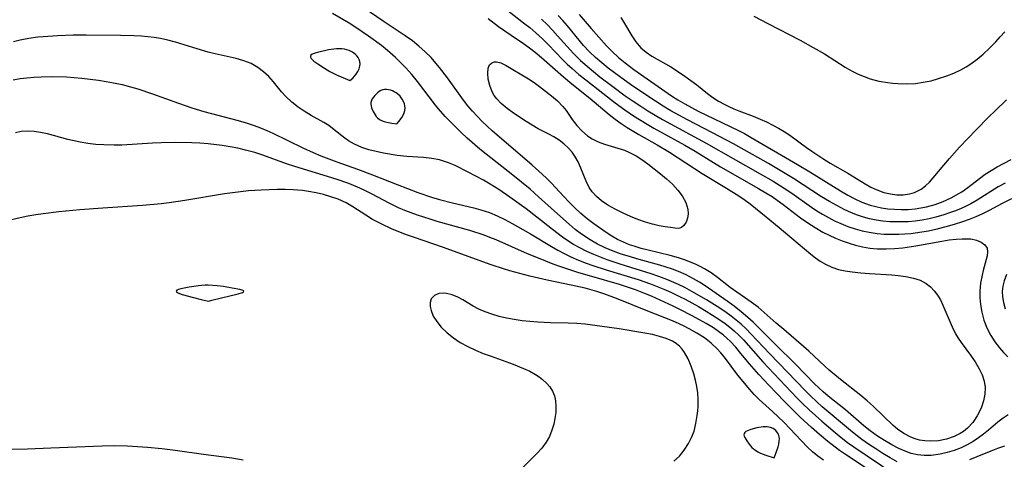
# Model space of a CAD drawing. Header units: inches. Extents: x 1073367 to 1082519, y 1569854 to 1574957.
# Tile 456 of 565: x 1078928 to 1079137, y 1573428 to 1573521. Entities that reach past the tile are written whole.
import ezdxf

# ---------------------------------------------------------------- set-up
doc = ezdxf.new("R2010")
doc.units = ezdxf.units.IN
doc.header["$MEASUREMENT"] = 0
doc.layers.add('CGG_CurvaNivelLidar_v1', color=7, linetype='Continuous', lineweight=30, true_color=0x008008)

msp = doc.modelspace()

# ---------------------------------------------------------------- linework, layer by layer
at = {"layer": 'CGG_CurvaNivelLidar_v1'}
for points in [[(1079027.8375, 1573521.2915, 69.5), (1079030.05, 1573519.6351, 69.5), (1079032.7106, 1573517.7748, 69.5), (1079035.3696, 1573515.9895, 69.5), (1079036.6278, 1573515.1023, 69.5), (1079037.8541, 1573514.1722, 69.5), (1079039.195, 1573513.0524, 69.5), (1079043.8048, 1573508.8983, 69.5), (1079045.6045, 1573507.4321, 69.5), (1079049.4442, 1573504.4168, 69.5), (1079053.4993, 1573500.9674, 69.5), (1079054.791, 1573499.9373, 69.5), (1079056.03, 1573499.0535, 69.5), (1079057.3113, 1573498.2194, 69.5), (1079059.8032, 1573496.7185, 69.5), (1079063.6749, 1573494.5134, 69.5), (1079066.3213, 1573492.946, 69.5), (1079073.2566, 1573488.4202, 69.5), (1079078.3951, 1573485.3366, 69.5), (1079080.9986, 1573483.6953, 69.5), (1079082.3409, 1573482.7665, 69.5), (1079083.385, 1573481.9815, 69.5), (1079086.8407, 1573479.2359, 69.5), (1079089.5837, 1573476.9863, 69.5), (1079096.2608, 1573471.3347, 69.5), (1079097.2598, 1573470.5557, 69.5), (1079098.2902, 1573469.8393, 69.5), (1079099.3632, 1573469.2064, 69.5), (1079100.7411, 1573468.5731, 69.5), (1079102.186, 1573468.0946, 69.5), (1079103.6002, 1573467.7775, 69.5), (1079105.0527, 1573467.5503, 69.5), (1079106.8719, 1573467.3395, 69.5), (1079108.7171, 1573467.1866, 69.5), (1079113.4651, 1573466.9195, 69.5), (1079114.8128, 1573466.8066, 69.5), (1079116.4664, 1573466.5934, 69.5), (1079118.0443, 1573466.2582, 69.5), (1079119.4732, 1573465.7694, 69.5), (1079120.7677, 1573465.0815, 69.5), (1079121.6753, 1573464.3748, 69.5), (1079122.4784, 1573463.5405, 69.5), (1079123.18, 1573462.5988, 69.5), (1079123.7707, 1573461.5955, 69.5), (1079124.295, 1573460.5284, 69.5), (1079126.2545, 1573455.9337, 69.5), (1079126.9959, 1573454.4475, 69.5), (1079127.5685, 1573453.4809, 69.5), (1079128.1922, 1573452.5477, 69.5), (1079130.1642, 1573449.8603, 69.5), (1079131.1298, 1573448.4494, 69.5), (1079131.9879, 1573447.0061, 69.5), (1079132.6085, 1573445.6954, 69.5), (1079133.0536, 1573444.3604, 69.5), (1079133.2733, 1573443.0077, 69.5), (1079133.225, 1573441.6223, 69.5), (1079132.942, 1573440.2395, 69.5), (1079132.4739, 1573438.8745, 69.5), (1079132.0449, 1573437.9189, 69.5), (1079131.5432, 1573436.9926, 69.5), (1079130.6129, 1573435.6302, 69.5), (1079129.5016, 1573434.4217, 69.5), (1079128.6422, 1573433.7217, 69.5), (1079127.969, 1573433.2821, 69.5), (1079126.7179, 1573432.6521, 69.5), (1079125.0679, 1573432.0887, 69.5), (1079123.3519, 1573431.747, 69.5), (1079121.6161, 1573431.629, 69.5), (1079120.4687, 1573431.6868, 69.5), (1079119.3425, 1573431.8731, 69.5), (1079118.3905, 1573432.1505, 69.5), (1079117.4619, 1573432.523, 69.5), (1079116.0306, 1573433.2797, 69.5), (1079114.6788, 1573434.2154, 69.5), (1079113.7478, 1573435.0035, 69.5), (1079109.5223, 1573439.0555, 69.5), (1079108.2633, 1573440.1954, 69.5), (1079106.9081, 1573441.3547, 69.5), (1079102.5735, 1573444.7467, 69.5), (1079100.199, 1573446.6899, 69.5), (1079099.2224, 1573447.5328, 69.5), (1079095.8379, 1573450.7517, 69.5), (1079094.7219, 1573451.7538, 69.5), (1079090.5906, 1573455.3264, 69.5), (1079088.9387, 1573456.7099, 69.5), (1079086.3935, 1573458.9517, 69.5), (1079085.0867, 1573460.048, 69.5), (1079083.6452, 1573461.1371, 69.5), (1079079.1953, 1573464.2672, 69.5), (1079076.4738, 1573466.3647, 69.5), (1079075.1303, 1573467.3463, 69.5), (1079073.7314, 1573468.2334, 69.5), (1079072.8489, 1573468.7037, 69.5), (1079071.9388, 1573469.1334, 69.5), (1079070.7347, 1573469.6436, 69.5), (1079069.5001, 1573470.1097, 69.5), (1079068.2395, 1573470.5318, 69.5), (1079066.4716, 1573471.0403, 69.5), (1079061.8144, 1573472.1378, 69.5), (1079060.2717, 1573472.5339, 69.5), (1079058.7904, 1573472.9828, 69.5), (1079057.8433, 1573473.3171, 69.5), (1079056.5417, 1573473.85, 69.5), (1079055.2793, 1573474.4617, 69.5), (1079054.0568, 1573475.1559, 69.5), (1079052.8675, 1573475.9127, 69.5), (1079050.2606, 1573477.7421, 69.5), (1079048.856, 1573478.8274, 69.5), (1079047.5221, 1573479.9644, 69.5), (1079046.2348, 1573481.1602, 69.5), (1079045.0245, 1573482.3656, 69.5), (1079043.8511, 1573483.6044, 69.5), (1079041.3067, 1573486.3656, 69.5), (1079040.3201, 1573487.343, 69.5), (1079039.3007, 1573488.294, 69.5), (1079037.1801, 1573490.1689, 69.5), (1079028.7027, 1573497.5132, 69.5), (1079026.5812, 1573499.4885, 69.5), (1079025.5653, 1573500.5182, 69.5), (1079024.5351, 1573501.6405, 69.5), (1079023.55, 1573502.7995, 69.5), (1079022.6133, 1573503.9947, 69.5), (1079019.2289, 1573508.7324, 69.5), (1079017.5513, 1573510.9278, 69.5), (1079016.7846, 1573511.8545, 69.5), (1079015.745, 1573513.0137, 69.5), (1079014.489, 1573514.2711, 69.5), (1079013.1656, 1573515.4525, 69.5), (1079011.7775, 1573516.5526, 69.5), (1079010.2571, 1573517.6207, 69.5), (1079005.5812, 1573520.7323, 69.5), (1079001.5465, 1573523.5034, 69.5)], [(1079029.7707, 1573524.7772, 70), (1079035.3606, 1573520.423, 70), (1079036.6736, 1573519.3689, 70), (1079037.9576, 1573518.2853, 70), (1079039.3406, 1573517.0167, 70), (1079040.6745, 1573515.6967, 70), (1079043.6429, 1573512.6115, 70), (1079044.6271, 1573511.6355, 70), (1079045.6392, 1573510.6896, 70), (1079047.0768, 1573509.4562, 70), (1079048.5587, 1573508.2695, 70), (1079054.8172, 1573503.42, 70), (1079056.8042, 1573501.9223, 70), (1079058.7048, 1573500.6411, 70), (1079061.5551, 1573498.8998, 70), (1079063.0112, 1573498.0664, 70), (1079069.5822, 1573494.4396, 70), (1079071.7712, 1573493.1398, 70), (1079075.6349, 1573490.7266, 70), (1079077.1056, 1573489.8486, 70), (1079085.2199, 1573485.2776, 70), (1079086.7765, 1573484.3507, 70), (1079088.062, 1573483.5308, 70), (1079089.176, 1573482.7659, 70), (1079090.424, 1573481.8485, 70), (1079094.1187, 1573479.0287, 70), (1079095.6483, 1573477.9517, 70), (1079097.2178, 1573476.9397, 70), (1079098.8298, 1573476.0074, 70), (1079100.1678, 1573475.3242, 70), (1079101.5542, 1573474.7018, 70), (1079102.9643, 1573474.1444, 70), (1079104.3918, 1573473.6466, 70), (1079105.7949, 1573473.2214, 70), (1079107.2155, 1573472.8765, 70), (1079108.7785, 1573472.6202, 70), (1079110.4623, 1573472.4801, 70), (1079112.2422, 1573472.4558, 70), (1079114.0308, 1573472.531, 70), (1079115.8197, 1573472.686, 70), (1079118.5717, 1573473.0535, 70), (1079124.0992, 1573474.0894, 70), (1079125.6252, 1573474.3324, 70), (1079127.1061, 1573474.5131, 70), (1079128.376, 1573474.6007, 70), (1079129.3279, 1573474.6036, 70), (1079130.2266, 1573474.5349, 70), (1079131.4203, 1573474.2885, 70), (1079132.4299, 1573473.8799, 70), (1079133.2008, 1573473.3196, 70), (1079133.6638, 1573472.6078, 70), (1079133.7747, 1573471.8278, 70), (1079133.6583, 1573470.9313, 70), (1079132.8337, 1573467.8538, 70), (1079132.5991, 1573466.8332, 70), (1079132.2948, 1573465.1822, 70), (1079132.1242, 1573463.4662, 70), (1079132.1286, 1573462.0653, 70), (1079132.2514, 1573460.6513, 70), (1079132.5331, 1573458.9846, 70), (1079132.9725, 1573457.3432, 70), (1079133.6266, 1573455.6593, 70), (1079134.4616, 1573454.0497, 70), (1079135.3205, 1573452.7239, 70), (1079136.2791, 1573451.4626, 70), (1079137.13, 1573450.4715, 70), (1079138.0351, 1573449.5328, 70)], [(1079138.1753, 1573437.2555, 70), (1079137.0699, 1573436.5488, 70), (1079135.981, 1573435.7019, 70), (1079133.9653, 1573433.9821, 70), (1079132.9372, 1573433.1514, 70), (1079131.8621, 1573432.3549, 70), (1079130.7388, 1573431.6126, 70), (1079129.4665, 1573430.8904, 70), (1079128.1458, 1573430.2607, 70), (1079126.6912, 1573429.6944, 70), (1079125.2079, 1573429.2375, 70), (1079123.71, 1573428.8921, 70), (1079121.8101, 1573428.6327, 70), (1079120.357, 1573428.5965, 70), (1079118.9277, 1573428.7364, 70), (1079117.592, 1573429.0564, 70), (1079116.279, 1573429.5259, 70), (1079114.9796, 1573430.1041, 70), (1079113.4435, 1573430.8913, 70), (1079111.9246, 1573431.7676, 70), (1079110.4345, 1573432.7253, 70), (1079108.8774, 1573433.8484, 70), (1079107.5493, 1573434.9192, 70), (1079103.6485, 1573438.2637, 70), (1079099.9742, 1573441.2031, 70), (1079098.9239, 1573442.0924, 70), (1079097.0625, 1573443.8225, 70), (1079093.0298, 1573447.9932, 70), (1079088.8335, 1573452.0731, 70), (1079085.1378, 1573455.8334, 70), (1079084.0594, 1573456.8888, 70), (1079082.95, 1573457.9082, 70), (1079081.5136, 1573459.1114, 70), (1079080.0278, 1573460.2548, 70), (1079078.5091, 1573461.3549, 70), (1079073.8518, 1573464.5749, 70), (1079072.6498, 1573465.363, 70), (1079071.4207, 1573466.1016, 70), (1079069.8372, 1573466.9239, 70), (1079068.1977, 1573467.6452, 70), (1079066.9127, 1573468.135, 70), (1079065.6061, 1573468.579, 70), (1079064.2825, 1573468.9841, 70), (1079059.8714, 1573470.1912, 70), (1079057.3317, 1573470.9367, 70), (1079056.0921, 1573471.343, 70), (1079054.3753, 1573471.9694, 70), (1079052.6938, 1573472.6674, 70), (1079051.0574, 1573473.4478, 70), (1079049.4788, 1573474.3274, 70), (1079047.6263, 1573475.5665, 70), (1079046.3042, 1573476.5784, 70), (1079045.0159, 1573477.6454, 70), (1079042.5388, 1573479.851, 70), (1079038.5563, 1573483.5104, 70), (1079036.7367, 1573485.0923, 70), (1079033.1004, 1573488.0679, 70), (1079027.4434, 1573492.518, 70), (1079026.0954, 1573493.6136, 70), (1079023.4226, 1573495.9096, 70), (1079022.1305, 1573497.0986, 70), (1079019.8479, 1573499.3728, 70), (1079018.7527, 1573500.5394, 70), (1079017.3126, 1573502.1733, 70), (1079016.6898, 1573502.9472, 70), (1079012.833, 1573507.9759, 70), (1079011.6262, 1573509.4357, 70), (1079010.3702, 1573510.8541, 70), (1079009.0581, 1573512.2187, 70), (1079008.2114, 1573513.0308, 70), (1079006.5085, 1573514.5086, 70), (1079005.193, 1573515.551, 70), (1079002.4841, 1573517.544, 70), (1078999.7748, 1573519.4048, 70), (1078998.3932, 1573520.2831, 70), (1078994.8416, 1573522.3409, 70)], [(1079039.1778, 1573521.1574, 70.5), (1079040.3472, 1573520.0219, 70.5), (1079041.482, 1573518.8497, 70.5), (1079042.5874, 1573517.6493, 70.5), (1079045.9408, 1573513.9071, 70.5), (1079047.4084, 1573512.4334, 70.5), (1079048.8207, 1573511.1687, 70.5), (1079050.1705, 1573510.0508, 70.5), (1079051.5515, 1573508.9613, 70.5), (1079054.2692, 1573506.892, 70.5), (1079056.9353, 1573504.9321, 70.5), (1079058.6206, 1573503.7535, 70.5), (1079060.2096, 1573502.6997, 70.5), (1079061.7266, 1573501.7409, 70.5), (1079064.8169, 1573499.9104, 70.5), (1079074.1002, 1573494.8763, 70.5), (1079085.5693, 1573488.3847, 70.5), (1079088.2897, 1573486.802, 70.5), (1079090.6082, 1573485.3482, 70.5), (1079092.2377, 1573484.2494, 70.5), (1079096.3974, 1573481.3107, 70.5), (1079097.5773, 1573480.5303, 70.5), (1079098.7794, 1573479.7893, 70.5), (1079100.0462, 1573479.0725, 70.5), (1079101.3383, 1573478.4095, 70.5), (1079102.6557, 1573477.8066, 70.5), (1079104.1594, 1573477.211, 70.5), (1079105.69, 1573476.697, 70.5), (1079107.1743, 1573476.2833, 70.5), (1079108.6786, 1573475.9576, 70.5), (1079110.3323, 1573475.7177, 70.5), (1079111.855, 1573475.5943, 70.5), (1079113.388, 1573475.5476, 70.5), (1079114.9275, 1573475.5674, 70.5), (1079117.4789, 1573475.7314, 70.5), (1079119.8507, 1573476.0399, 70.5), (1079121.2106, 1573476.2835, 70.5), (1079123.1103, 1573476.69, 70.5), (1079124.9973, 1573477.1651, 70.5), (1079126.7588, 1573477.6726, 70.5), (1079128.501, 1573478.2337, 70.5), (1079129.9552, 1573478.75, 70.5), (1079131.3856, 1573479.3131, 70.5), (1079132.7845, 1573479.9353, 70.5), (1079134.1875, 1573480.6436, 70.5), (1079136.9376, 1573482.1407, 70.5), (1079138.926, 1573483.1429, 70.5)], [(1079137.4754, 1573486.4001, 71), (1079136.0153, 1573485.5819, 71), (1079131.5653, 1573482.7498, 71), (1079130.2146, 1573481.985, 71), (1079129.2021, 1573481.4809, 71), (1079128.1664, 1573481.0175, 71), (1079126.9509, 1573480.526, 71), (1079125.7146, 1573480.0755, 71), (1079124.461, 1573479.6644, 71), (1079122.8158, 1573479.1922, 71), (1079121.3606, 1573478.8415, 71), (1079119.8923, 1573478.5549, 71), (1079118.4133, 1573478.3411, 71), (1079116.9449, 1573478.2099, 71), (1079115.4723, 1573478.1526, 71), (1079113.9995, 1573478.1638, 71), (1079113.0363, 1573478.2078, 71), (1079111.5888, 1573478.3335, 71), (1079110.1525, 1573478.5357, 71), (1079108.7324, 1573478.8232, 71), (1079107.4418, 1573479.1713, 71), (1079106.1701, 1573479.5935, 71), (1079104.9179, 1573480.0831, 71), (1079103.3319, 1573480.805, 71), (1079101.7746, 1573481.6083, 71), (1079100.2413, 1573482.4743, 71), (1079098.5595, 1573483.4952, 71), (1079092.6188, 1573487.364, 71), (1079091.223, 1573488.2364, 71), (1079087.3128, 1573490.5437, 71), (1079079.8931, 1573494.7131, 71), (1079075.4476, 1573497.0644, 71), (1079070.131, 1573499.8174, 71), (1079066.6179, 1573501.728, 71), (1079064.9625, 1573502.7105, 71), (1079063.3386, 1573503.7373, 71), (1079058.5401, 1573506.9822, 71), (1079056.01, 1573508.7852, 71), (1079053.3358, 1573510.7893, 71), (1079051.9391, 1573511.8986, 71), (1079050.5906, 1573513.0524, 71), (1079049.3107, 1573514.2713, 71), (1079048.0963, 1573515.5886, 71), (1079044.6631, 1573519.7603, 71), (1079043.7019, 1573520.8786, 71), (1079042.71, 1573521.9689, 71)], [(1079047.1398, 1573522.1856, 71.5), (1079049.7199, 1573519.2028, 71.5), (1079052.9703, 1573515.5345, 71.5), (1079054.2289, 1573514.2159, 71.5), (1079055.5293, 1573513.013, 71.5), (1079056.8959, 1573511.8756, 71.5), (1079058.7358, 1573510.4776, 71.5), (1079066.755, 1573504.9196, 71.5), (1079068.0947, 1573504.0467, 71.5), (1079069.5481, 1573503.1828, 71.5), (1079070.9655, 1573502.4114, 71.5), (1079072.4065, 1573501.6749, 71.5), (1079080.9725, 1573497.5217, 71.5), (1079082.2047, 1573496.8904, 71.5), (1079083.6565, 1573496.0972, 71.5), (1079093.4522, 1573490.3712, 71.5), (1079096.0449, 1573488.8007, 71.5), (1079102.5776, 1573484.7328, 71.5), (1079104.1506, 1573483.7991, 71.5), (1079105.613, 1573483.029, 71.5), (1079107.1141, 1573482.3577, 71.5), (1079108.8599, 1573481.7444, 71.5), (1079110.0616, 1573481.4256, 71.5), (1079111.28, 1573481.1749, 71.5), (1079112.6532, 1573480.9665, 71.5), (1079114.036, 1573480.8313, 71.5), (1079115.4233, 1573480.7719, 71.5), (1079116.9072, 1573480.7987, 71.5), (1079118.3839, 1573480.9248, 71.5), (1079119.6184, 1573481.1131, 71.5), (1079120.84, 1573481.372, 71.5), (1079122.6284, 1573481.8768, 71.5), (1079124.3714, 1573482.5115, 71.5), (1079126.0558, 1573483.2711, 71.5), (1079127.6644, 1573484.1624, 71.5), (1079128.2958, 1573484.5681, 71.5), (1079129.5608, 1573485.4699, 71.5), (1079132.0302, 1573487.3729, 71.5), (1079133.2955, 1573488.2909, 71.5), (1079134.5254, 1573489.0876, 71.5), (1079135.7954, 1573489.8351, 71.5), (1079137.273, 1573490.6423, 71.5), (1079138.7794, 1573491.4059, 71.5)], [(1079055.9572, 1573521.5524, 72), (1079056.7758, 1573520.2302, 72), (1079058.3147, 1573517.61, 72), (1079059.1363, 1573516.3881, 72), (1079060.2462, 1573515.0968, 72), (1079061.3566, 1573514.1585, 72), (1079062.5858, 1573513.3318, 72), (1079066.6036, 1573511.0311, 72), (1079068.2359, 1573509.9931, 72), (1079069.5464, 1573509.0993, 72), (1079070.8378, 1573508.1686, 72), (1079072.0999, 1573507.2031, 72), (1079074.363, 1573505.39, 72), (1079075.5287, 1573504.5342, 72), (1079076.6872, 1573503.7959, 72), (1079077.8957, 1573503.123, 72), (1079078.9053, 1573502.6198, 72), (1079079.947, 1573502.1497, 72), (1079081.0071, 1573501.7124, 72), (1079084.0545, 1573500.5642, 72), (1079085.5715, 1573499.9592, 72), (1079086.9025, 1573499.3599, 72), (1079088.2107, 1573498.7063, 72), (1079089.4439, 1573498.034, 72), (1079090.6496, 1573497.3162, 72), (1079091.821, 1573496.5482, 72), (1079095.3664, 1573493.9127, 72), (1079096.4647, 1573493.1358, 72), (1079098.8027, 1573491.6034, 72), (1079100.4045, 1573490.6334, 72), (1079104.1488, 1573488.4663, 72), (1079107.7931, 1573486.2179, 72), (1079109.0143, 1573485.5535, 72), (1079110.1256, 1573485.04, 72), (1079111.7843, 1573484.4281, 72), (1079113.1498, 1573484.0974, 72), (1079114.5196, 1573483.9247, 72), (1079115.873, 1573483.9161, 72), (1079117.1878, 1573484.0875, 72), (1079117.7774, 1573484.2348, 72), (1079118.263, 1573484.3952, 72), (1079119.6713, 1573485.0971, 72), (1079120.5909, 1573485.79, 72), (1079121.4475, 1573486.6075, 72), (1079122.2637, 1573487.5157, 72), (1079124.4962, 1573490.2192, 72), (1079125.6862, 1573491.6098, 72), (1079127.8078, 1573493.9802, 72), (1079131.3243, 1573497.6881, 72), (1079134.0224, 1573500.4344, 72), (1079135.3639, 1573501.754, 72), (1079137.8193, 1573504.0308, 72)], [(1079084.2034, 1573521.7785, 72.5), (1079087.1409, 1573520.2218, 72.5), (1079094.0186, 1573516.7049, 72.5), (1079096.8154, 1573515.1902, 72.5), (1079099.1849, 1573513.7948, 72.5), (1079103.5512, 1573511.0189, 72.5), (1079105.0886, 1573510.1396, 72.5), (1079106.3243, 1573509.5282, 72.5), (1079107.5905, 1573508.9918, 72.5), (1079108.8852, 1573508.5363, 72.5), (1079110.7311, 1573508.0455, 72.5), (1079112.6139, 1573507.708, 72.5), (1079113.673, 1573507.5822, 72.5), (1079114.7369, 1573507.4986, 72.5), (1079116.6108, 1573507.4539, 72.5), (1079118.4813, 1573507.5538, 72.5), (1079120.1373, 1573507.7796, 72.5), (1079121.7783, 1573508.1187, 72.5), (1079123.4, 1573508.5543, 72.5), (1079125.1214, 1573509.1239, 72.5), (1079126.648, 1573509.7343, 72.5), (1079128.1286, 1573510.4451, 72.5), (1079129.2047, 1573511.0536, 72.5), (1079130.2481, 1573511.7212, 72.5), (1079131.5818, 1573512.6876, 72.5), (1079132.8572, 1573513.7392, 72.5), (1079134.2068, 1573515.001, 72.5), (1079135.4976, 1573516.3366, 72.5), (1079136.4615, 1573517.404, 72.5), (1079137.399, 1573518.4993, 72.5)], [(1079114.6015, 1573427.299, 70.5), (1079113.1265, 1573428.1252, 70.5), (1079111.5908, 1573429.0485, 70.5), (1079110.0559, 1573430.02, 70.5), (1079108.5296, 1573431.0319, 70.5), (1079107.0972, 1573432.034, 70.5), (1079105.1272, 1573433.5496, 70.5), (1079098.7109, 1573438.9459, 70.5), (1079097.4686, 1573440.0523, 70.5), (1079096.256, 1573441.1924, 70.5), (1079095.068, 1573442.3729, 70.5), (1079091.3423, 1573446.305, 70.5), (1079087.5656, 1573450.1717, 70.5), (1079083.5946, 1573454.4523, 70.5), (1079082.5686, 1573455.4794, 70.5), (1079081.5041, 1573456.4632, 70.5), (1079080.4686, 1573457.3327, 70.5), (1079079.3966, 1573458.1596, 70.5), (1079078.2946, 1573458.95, 70.5), (1079076.972, 1573459.8385, 70.5), (1079074.1236, 1573461.6336, 70.5), (1079071.0791, 1573463.4317, 70.5), (1079069.5404, 1573464.2686, 70.5), (1079068.2341, 1573464.9064, 70.5), (1079065.7274, 1573465.9709, 70.5), (1079064.0806, 1573466.5948, 70.5), (1079062.4134, 1573467.1755, 70.5), (1079055.8284, 1573469.2186, 70.5), (1079053.0939, 1573470.1428, 70.5), (1079050.2325, 1573471.2481, 70.5), (1079048.7812, 1573471.886, 70.5), (1079047.2649, 1573472.6368, 70.5), (1079045.9794, 1573473.3643, 70.5), (1079044.7313, 1573474.1564, 70.5), (1079043.6289, 1573474.9258, 70.5), (1079041.4836, 1573476.564, 70.5), (1079038.2056, 1573479.1876, 70.5), (1079035.8931, 1573480.9481, 70.5), (1079032.4635, 1573483.4332, 70.5), (1079030.1025, 1573485.0332, 70.5), (1079028.2845, 1573486.1689, 70.5), (1079026.8502, 1573486.9911, 70.5), (1079023.624, 1573488.7015, 70.5), (1079020.83, 1573490.1034, 70.5), (1079019.4221, 1573490.7078, 70.5), (1079017.9856, 1573491.1925, 70.5), (1079017.5636, 1573491.3035, 70.5), (1079015.8701, 1573491.6181, 70.5), (1079014.1367, 1573491.7961, 70.5), (1079010.604, 1573492.0319, 70.5), (1079008.5298, 1573492.256, 70.5), (1079005.6255, 1573492.733, 70.5), (1079004.0638, 1573493.0614, 70.5), (1079002.5409, 1573493.4552, 70.5), (1079001.0744, 1573493.9344, 70.5), (1078999.4703, 1573494.6319, 70.5), (1078998.2312, 1573495.3595, 70.5), (1078997.481, 1573495.8894, 70.5), (1078995.212, 1573497.7239, 70.5), (1078994.0567, 1573498.5896, 70.5), (1078992.9647, 1573499.2729, 70.5), (1078990.3298, 1573500.764, 70.5), (1078988.8414, 1573501.6682, 70.5), (1078987.5746, 1573502.524, 70.5), (1078986.2017, 1573503.5754, 70.5), (1078984.9533, 1573504.7303, 70.5), (1078984.0526, 1573505.7582, 70.5), (1078982.3305, 1573507.8987, 70.5), (1078981.3094, 1573508.9947, 70.5), (1078980.1921, 1573510.009, 70.5), (1078978.9805, 1573510.9143, 70.5), (1078977.5569, 1573511.7334, 70.5), (1078976.0348, 1573512.3507, 70.5), (1078974.4258, 1573512.8259, 70.5), (1078969.3289, 1573513.9778, 70.5), (1078968.4668, 1573514.1973, 70.5), (1078966.1433, 1573514.8686, 70.5), (1078961.5102, 1573516.3052, 70.5), (1078959.9356, 1573516.7288, 70.5), (1078958.344, 1573517.0758, 70.5), (1078957.0189, 1573517.2864, 70.5), (1078955.6807, 1573517.4397, 70.5), (1078954.3319, 1573517.551, 70.5), (1078952.7005, 1573517.6447, 70.5), (1078949.897, 1573517.7242, 70.5), (1078942.6047, 1573517.7844, 70.5), (1078939.8376, 1573517.7585, 70.5), (1078936.5112, 1573517.6409, 70.5), (1078933.469, 1573517.4303, 70.5), (1078932.3684, 1573517.3211, 70.5), (1078930.4615, 1573517.0704, 70.5), (1078928.5799, 1573516.7232, 70.5), (1078927.1482, 1573516.3724, 70.5)], [(1078927.1408, 1573508.285, 71), (1078928.5615, 1573508.5551, 71), (1078930.0319, 1573508.7543, 71), (1078931.5167, 1573508.8869, 71), (1078933.0121, 1573508.9651, 71), (1078935.4128, 1573508.9979, 71), (1078938.4338, 1573508.9031, 71), (1078941.6918, 1573508.648, 71), (1078945.1925, 1573508.2199, 71), (1078946.7956, 1573507.9681, 71), (1078948.3901, 1573507.6758, 71), (1078950.2071, 1573507.2823, 71), (1078952.0069, 1573506.823, 71), (1078953.5686, 1573506.3647, 71), (1078956.6584, 1573505.339, 71), (1078962.1519, 1573503.3249, 71), (1078965.0023, 1573502.348, 71), (1078967.5142, 1573501.5948, 71), (1078974.8058, 1573499.6883, 71), (1078976.5398, 1573499.1844, 71), (1078978.2518, 1573498.6216, 71), (1078979.5892, 1573498.1202, 71), (1078980.9088, 1573497.5727, 71), (1078982.2118, 1573496.985, 71), (1078988.5622, 1573493.8386, 71), (1078990.7127, 1573492.8805, 71), (1078992.3827, 1573492.1901, 71), (1078995.7649, 1573490.8999, 71), (1079000.1043, 1573489.3585, 71), (1079003.3528, 1573488.1555, 71), (1079008.5819, 1573486.0771, 71), (1079012.946, 1573484.4213, 71), (1079015.847, 1573483.4225, 71), (1079017.5243, 1573482.9212, 71), (1079020.2616, 1573482.2192, 71), (1079024.7924, 1573481.1636, 71), (1079026.2781, 1573480.7531, 71), (1079028.1262, 1573480.1291, 71), (1079029.7642, 1573479.4436, 71), (1079031.3701, 1573478.6687, 71), (1079032.9555, 1573477.8334, 71), (1079035.2171, 1573476.5656, 71), (1079036.8035, 1573475.6338, 71), (1079041.2568, 1573472.9396, 71), (1079042.6073, 1573472.1717, 71), (1079043.9773, 1573471.4417, 71), (1079045.3717, 1573470.761, 71), (1079047.0017, 1573470.0529, 71), (1079048.6617, 1573469.4072, 71), (1079050.0446, 1573468.9112, 71), (1079052.8436, 1573467.9922, 71), (1079059.6451, 1573465.9186, 71), (1079062.2588, 1573465.0207, 71), (1079065.143, 1573463.8772, 71), (1079066.5605, 1573463.2521, 71), (1079068.4287, 1573462.361, 71), (1079069.6201, 1573461.7532, 71), (1079072.4667, 1573460.1803, 71), (1079074.1118, 1573459.2074, 71), (1079076.8091, 1573457.5032, 71), (1079078.1071, 1573456.5928, 71), (1079079.1013, 1573455.8288, 71), (1079080.0578, 1573455.0216, 71), (1079081.0368, 1573454.1051, 71), (1079081.9747, 1573453.1434, 71), (1079086.1135, 1573448.4893, 71), (1079093.3333, 1573440.84, 71), (1079094.6124, 1573439.5557, 71), (1079095.9131, 1573438.3098, 71), (1079098.5904, 1573435.9047, 71), (1079101.4624, 1573433.473, 71), (1079102.7546, 1573432.4211, 71), (1079104.0666, 1573431.4011, 71), (1079105.4029, 1573430.4232, 71), (1079114.1195, 1573424.5668, 71)], [(1079108.0382, 1573425.9097, 71.5), (1079103.8415, 1573428.6532, 71.5), (1079102.3927, 1573429.667, 71.5), (1079099.9089, 1573431.5704, 71.5), (1079098.1349, 1573433.0495, 71.5), (1079096.4501, 1573434.5323, 71.5), (1079094.0582, 1573436.725, 71.5), (1079092.8878, 1573437.8507, 71.5), (1079090.6317, 1573440.1368, 71.5), (1079087.382, 1573443.5247, 71.5), (1079085.2773, 1573445.7653, 71.5), (1079084.2553, 1573446.9014, 71.5), (1079083.2662, 1573448.0554, 71.5), (1079081.4689, 1573450.2757, 71.5), (1079080.3855, 1573451.5591, 71.5), (1079079.243, 1573452.7807, 71.5), (1079078.5016, 1573453.4836, 71.5), (1079077.7771, 1573454.1029, 71.5), (1079076.7241, 1573454.9077, 71.5), (1079075.6245, 1573455.6598, 71.5), (1079074.0543, 1573456.6272, 71.5), (1079071.134, 1573458.2507, 71.5), (1079068.4813, 1573459.604, 71.5), (1079067.1023, 1573460.2589, 71.5), (1079062.5127, 1573462.3813, 71.5), (1079060.8908, 1573463.0784, 71.5), (1079059.0924, 1573463.7722, 71.5), (1079057.2073, 1573464.4117, 71.5), (1079055.6823, 1573464.8809, 71.5), (1079049.8178, 1573466.5482, 71.5), (1079047.0859, 1573467.3587, 71.5), (1079043.2633, 1573468.5995, 71.5), (1079041.67, 1573469.1843, 71.5), (1079038.5168, 1573470.4428, 71.5), (1079036.2172, 1573471.406, 71.5), (1079029.579, 1573474.3361, 71.5), (1079028.2264, 1573474.8773, 71.5), (1079027.0327, 1573475.3143, 71.5), (1079023.942, 1573476.3189, 71.5), (1079017.0248, 1573478.2744, 71.5), (1079015.5159, 1573478.7269, 71.5), (1079012.8543, 1573479.5986, 71.5), (1079010.1564, 1573480.6101, 71.5), (1079008.8352, 1573481.1691, 71.5), (1079006.854, 1573482.1118, 71.5), (1079003.2607, 1573484.0286, 71.5), (1079001.9594, 1573484.6889, 71.5), (1079000.6377, 1573485.3119, 71.5), (1078998.2802, 1573486.2827, 71.5), (1078995.5862, 1573487.2254, 71.5), (1078986.8121, 1573489.9299, 71.5), (1078985.062, 1573490.5034, 71.5), (1078980.057, 1573492.3015, 71.5), (1078978.3754, 1573492.8517, 71.5), (1078976.4103, 1573493.3948, 71.5), (1078974.7732, 1573493.7733, 71.5), (1078973.1222, 1573494.0989, 71.5), (1078971.4602, 1573494.3758, 71.5), (1078968.472, 1573494.7503, 71.5), (1078966.6985, 1573494.892, 71.5), (1078964.9963, 1573494.9686, 71.5), (1078961.5863, 1573495.0019, 71.5), (1078958.5107, 1573494.9617, 71.5), (1078956.6237, 1573494.896, 71.5), (1078950.161, 1573494.4593, 71.5), (1078948.5498, 1573494.4155, 71.5), (1078946.3131, 1573494.4773, 71.5), (1078944.6359, 1573494.6136, 71.5), (1078942.9685, 1573494.8184, 71.5), (1078941.3155, 1573495.088, 71.5), (1078939.6827, 1573495.4218, 71.5), (1078938.6872, 1573495.6597, 71.5), (1078934.3733, 1573496.8213, 71.5), (1078932.9222, 1573497.1426, 71.5), (1078931.5252, 1573497.3454, 71.5), (1078930.1409, 1573497.411, 71.5), (1078928.7773, 1573497.3071, 71.5), (1078927.5883, 1573497.051, 71.5)], [(1079098.9812, 1573427.6195, 72), (1079097.7968, 1573428.4794, 72), (1079096.6597, 1573429.4027, 72), (1079095.5798, 1573430.3899, 72), (1079091.8383, 1573434.3547, 72), (1079090.6169, 1573435.5882, 72), (1079088.1352, 1573437.9705, 72), (1079085.3487, 1573440.5009, 72), (1079084.2999, 1573441.5588, 72), (1079083.2895, 1573442.6599, 72), (1079081.5612, 1573444.6968, 72), (1079080.8341, 1573445.6166, 72), (1079077.9664, 1573449.453, 72), (1079077.194, 1573450.3768, 72), (1079076.3865, 1573451.2619, 72), (1079075.1634, 1573452.4433, 72), (1079073.7105, 1573453.5779, 72), (1079072.1435, 1573454.5877, 72), (1079070.4949, 1573455.5069, 72), (1079069.431, 1573456.0474, 72), (1079068.3461, 1573456.5597, 72), (1079066.9571, 1573457.1612, 72), (1079061.7157, 1573459.2218, 72), (1079055.0796, 1573461.9126, 72), (1079052.5835, 1573462.8645, 72), (1079050.8783, 1573463.4179, 72), (1079048.4251, 1573464.0924, 72), (1079045.4349, 1573464.763, 72), (1079040.3782, 1573465.7846, 72), (1079036.711, 1573466.6738, 72), (1079032.448, 1573467.811, 72), (1079031.125, 1573468.2137, 72), (1079028.4949, 1573469.0857, 72), (1079025.1839, 1573470.2573, 72), (1079018.4012, 1573472.7494, 72), (1079012.0145, 1573474.907, 72), (1079010.3063, 1573475.5119, 72), (1079008.7393, 1573476.1126, 72), (1079007.518, 1573476.6205, 72), (1079005.142, 1573477.7171, 72), (1079003.2837, 1573478.7044, 72), (1079001.8832, 1573479.5729, 72), (1078999.146, 1573481.3702, 72), (1078997.7352, 1573482.1837, 72), (1078996.0057, 1573482.9695, 72), (1078994.4969, 1573483.5021, 72), (1078992.9421, 1573483.9439, 72), (1078991.3521, 1573484.3083, 72), (1078989.7359, 1573484.6035, 72), (1078988.4502, 1573484.788, 72), (1078986.4987, 1573484.9727, 72), (1078984.8078, 1573485.0382, 72), (1078983.1083, 1573485.0371, 72), (1078979.6966, 1573484.9171, 72), (1078976.9875, 1573484.7424, 72), (1078975.3033, 1573484.5688, 72), (1078971.9348, 1573484.1044, 72), (1078963.5348, 1573482.6916, 72), (1078960.1935, 1573482.1978, 72), (1078958.4759, 1573481.9943, 72), (1078954.558, 1573481.6459, 72), (1078946.0932, 1573481.0826, 72), (1078941.2566, 1573480.7116, 72), (1078936.7891, 1573480.2778, 72), (1078933.5, 1573479.887, 72), (1078931.9371, 1573479.6657, 72), (1078930.2466, 1573479.3785, 72), (1078928.5642, 1573479.0434, 72), (1078925.5352, 1573478.3376, 72)], [(1079137.7762, 1573467.031, 70.5), (1079137.2843, 1573465.6663, 70.5), (1079137.0177, 1573464.5468, 70.5), (1079136.8916, 1573463.4183, 70.5), (1079136.9262, 1573462.2331, 70.5), (1079137.1217, 1573461.0566, 70.5), (1079137.528, 1573459.7217, 70.5)], [(1079067.2155, 1573427.411, 72.5), (1079068.3999, 1573428.4881, 72.5), (1079069.4504, 1573429.7447, 72.5), (1079070.3546, 1573431.1433, 72.5), (1079071.0005, 1573432.4386, 72.5), (1079071.5114, 1573433.8018, 72.5), (1079071.9225, 1573435.4162, 72.5), (1079072.1973, 1573437.074, 72.5), (1079072.3139, 1573438.0751, 72.5), (1079072.3881, 1573439.0813, 72.5), (1079072.4029, 1573440.4793, 72.5), (1079072.3145, 1573441.8704, 72.5), (1079072.1211, 1573443.2411, 72.5), (1079071.8232, 1573444.5873, 72.5), (1079071.4546, 1573445.9034, 72.5), (1079070.9234, 1573447.5347, 72.5), (1079070.2946, 1573449.0799, 72.5), (1079069.5123, 1573450.4875, 72.5), (1079069.0029, 1573451.1694, 72.5), (1079068.4235, 1573451.7829, 72.5), (1079067.5119, 1573452.4981, 72.5), (1079066.9534, 1573452.8337, 72.5), (1079065.634, 1573453.4292, 72.5), (1079064.1989, 1573453.8842, 72.5), (1079062.6793, 1573454.2438, 72.5), (1079061.1002, 1573454.5468, 72.5), (1079055.6518, 1573455.4453, 72.5), (1079048.4419, 1573456.4431, 72.5), (1079046.6352, 1573456.5987, 72.5), (1079044.8194, 1573456.6844, 72.5), (1079041.1046, 1573456.7497, 72.5), (1079038.3609, 1573456.8737, 72.5), (1079036.6956, 1573457.0129, 72.5), (1079035.0408, 1573457.1985, 72.5), (1079033.3834, 1573457.433, 72.5), (1079031.7514, 1573457.7303, 72.5), (1079030.1522, 1573458.1087, 72.5), (1079028.6011, 1573458.5701, 72.5), (1079027.2193, 1573459.0716, 72.5), (1079025.9043, 1573459.6397, 72.5), (1079024.6727, 1573460.2708, 72.5), (1079022.4945, 1573461.5954, 72.5), (1079021.4464, 1573462.1786, 72.5), (1079020.2278, 1573462.6791, 72.5), (1079019.0263, 1573462.9692, 72.5), (1079018.3195, 1573463.0303, 72.5), (1079017.4129, 1573462.9459, 72.5), (1079016.4356, 1573462.5374, 72.5), (1079015.772, 1573461.8163, 72.5), (1079015.5418, 1573461.0916, 72.5), (1079015.5325, 1573460.2492, 72.5), (1079015.728, 1573459.3317, 72.5), (1079016.215, 1573458.18, 72.5), (1079016.9346, 1573457.0128, 72.5), (1079017.8498, 1573455.8649, 72.5), (1079019.1278, 1573454.6022, 72.5), (1079020.4686, 1573453.5551, 72.5), (1079021.9436, 1573452.6003, 72.5), (1079023.5198, 1573451.7319, 72.5), (1079025.173, 1573450.949, 72.5), (1079026.8179, 1573450.2741, 72.5), (1079028.4945, 1573449.6546, 72.5), (1079033.1337, 1573448.0096, 72.5), (1079035.345, 1573447.098, 72.5), (1079036.6605, 1573446.4681, 72.5), (1079037.8934, 1573445.7798, 72.5), (1079038.674, 1573445.2707, 72.5), (1079039.3989, 1573444.7293, 72.5), (1079040.2419, 1573443.9812, 72.5), (1079040.9547, 1573443.1721, 72.5), (1079041.5072, 1573442.2903, 72.5), (1079041.8886, 1573441.287, 72.5), (1079042.1036, 1573440.2107, 72.5), (1079042.192, 1573439.0798, 72.5), (1079042.1697, 1573437.7398, 72.5), (1079042.0247, 1573436.4822, 72.5), (1079041.762, 1573435.2227, 72.5), (1079041.3833, 1573433.9817, 72.5), (1079040.8306, 1573432.6646, 72.5), (1079040.1292, 1573431.4234, 72.5), (1079039.2013, 1573430.1834, 72.5), (1079038.1658, 1573429.0347, 72.5), (1079035.0393, 1573425.9503, 72.5)], [(1078926.7474, 1573429.9504, 72), (1078930.1343, 1573430.0473, 72), (1078935.1033, 1573430.2212, 72), (1078945.95, 1573430.6737, 72), (1078948.5784, 1573430.6986, 72), (1078951.3666, 1573430.638, 72), (1078955.627, 1573430.3982, 72), (1078958.6674, 1573430.1157, 72), (1078961.4733, 1573429.7677, 72), (1078967.4632, 1573428.9116, 72), (1078973.484, 1573428.097, 72), (1078975.8944, 1573427.6835, 72)], [(1079137.3613, 1573430.5597, 70.5), (1079135.9008, 1573430.1042, 70.5), (1079134.4908, 1573429.5516, 70.5), (1079131.5199, 1573428.302, 70.5), (1079129.9496, 1573427.6817, 70.5)]]:
    msp.add_polyline3d(points, dxfattribs=at)
for points in [[(1078998.5, 1573508.1274, 70.5), (1078999.1181, 1573508.6683, 70.5), (1078999.4921, 1573509.0635, 70.5), (1078999.876, 1573509.534, 70.5), (1079000.2251, 1573510.0618, 70.5), (1079000.4929, 1573510.6293, 70.5), (1079000.6321, 1573511.1631, 70.5), (1079000.6692, 1573511.6915, 70.5), (1079000.6116, 1573512.1898, 70.5), (1079000.4682, 1573512.6327, 70.5), (1079000.256, 1573513.0173, 70.5), (1078999.9947, 1573513.3725, 70.5), (1078999.7247, 1573513.6546, 70.5), (1078999.0962, 1573514.1403, 70.5), (1078998.3735, 1573514.5229, 70.5), (1078997.8811, 1573514.6945, 70.5), (1078997.3667, 1573514.813, 70.5), (1078996.8367, 1573514.8791, 70.5), (1078996.2802, 1573514.8929, 70.5), (1078995.7161, 1573514.8641, 70.5), (1078994.0089, 1573514.6288, 70.5), (1078992.8901, 1573514.4076, 70.5), (1078991.8324, 1573514.1578, 70.5), (1078990.9123, 1573513.8763, 70.5), (1078990.5449, 1573513.7174, 70.5), (1078990.2735, 1573513.5403, 70.5), (1078990.1347, 1573513.338, 70.5), (1078990.1588, 1573513.106, 70.5), (1078990.3172, 1573512.8486, 70.5), (1078990.5752, 1573512.5727, 70.5), (1078990.9063, 1573512.2836, 70.5), (1078991.7128, 1573511.6813, 70.5), (1078993.1162, 1573510.7582, 70.5), (1078994.3038, 1573510.0717, 70.5), (1078995.7132, 1573509.3551, 70.5)], [(1079068.5, 1573476.8093, 69), (1079068.2227, 1573476.786, 69), (1079067.4476, 1573476.8334, 69), (1079066.5254, 1573476.9387, 69), (1079065.388, 1573477.1117, 69), (1079064.0983, 1573477.3535, 69), (1079062.6899, 1573477.6776, 69), (1079061.2092, 1573478.0994, 69), (1079059.6183, 1573478.6607, 69), (1079058.0293, 1573479.3181, 69), (1079056.4692, 1573480.0336, 69), (1079054.7621, 1573480.877, 69), (1079053.2018, 1573481.738, 69), (1079051.8664, 1573482.6161, 69), (1079050.8097, 1573483.5206, 69), (1079049.9179, 1573484.5286, 69), (1079049.2802, 1573485.4912, 69), (1079048.6283, 1573486.7991, 69), (1079047.5405, 1573489.5386, 69), (1079046.9548, 1573490.8782, 69), (1079046.245, 1573492.1382, 69), (1079045.653, 1573492.9416, 69), (1079044.8158, 1573493.8796, 69), (1079043.8876, 1573494.7469, 69), (1079042.8828, 1573495.5332, 69), (1079041.8121, 1573496.2252, 69), (1079040.7264, 1573496.8018, 69), (1079038.4871, 1573497.9015, 69), (1079037.1897, 1573498.6458, 69), (1079035.9033, 1573499.4638, 69), (1079033.2147, 1573501.2606, 69), (1079031.8607, 1573502.2356, 69), (1079030.619, 1573503.2773, 69), (1079029.6592, 1573504.2949, 69), (1079029.154, 1573504.9802, 69), (1079028.7209, 1573505.7234, 69), (1079028.1705, 1573507.077, 69), (1079027.858, 1573508.4265, 69), (1079027.7628, 1573509.6916, 69), (1079027.8837, 1573510.7834, 69), (1079028.1583, 1573511.4709, 69), (1079028.6303, 1573511.9242, 69), (1079029.2114, 1573512.0938, 69), (1079029.5977, 1573512.0932, 69), (1079030.5398, 1573511.8767, 69), (1079031.6527, 1573511.366, 69), (1079036.4217, 1573508.4819, 69), (1079037.5745, 1573507.7296, 69), (1079038.7704, 1573506.8602, 69), (1079041.3053, 1573504.8955, 69), (1079042.5887, 1573503.8111, 69), (1079043.7122, 1573502.6574, 69), (1079044.3934, 1573501.7588, 69), (1079045.6529, 1573499.8864, 69), (1079046.6326, 1573498.644, 69), (1079047.7393, 1573497.4822, 69), (1079048.9535, 1573496.442, 69), (1079049.9126, 1573495.7893, 69), (1079051.1644, 1573495.1702, 69), (1079052.511, 1573494.6802, 69), (1079055.3539, 1573493.8337, 69), (1079056.7881, 1573493.3512, 69), (1079057.858, 1573492.9069, 69), (1079059.2121, 1573492.2104, 69), (1079060.4763, 1573491.4051, 69), (1079061.6956, 1573490.5135, 69), (1079064.4323, 1573488.3774, 69), (1079065.7017, 1573487.317, 69), (1079066.9504, 1573486.1494, 69), (1079068.0982, 1573484.9017, 69), (1079069.0068, 1573483.6979, 69), (1079069.8007, 1573482.2854, 69), (1079070.2278, 1573480.8874, 69), (1079070.2797, 1573479.8716, 69), (1079070.1323, 1573478.9359, 69), (1079069.8316, 1573478.1296, 69), (1079069.3569, 1573477.3972, 69), (1079068.8761, 1573476.9438, 69)], [(1079008.5, 1573498.98, 70.5), (1079008.976, 1573499.497, 70.5), (1079009.5709, 1573500.304, 70.5), (1079009.8498, 1573500.792, 70.5), (1079010.0697, 1573501.3131, 70.5), (1079010.1954, 1573501.815, 70.5), (1079010.2404, 1573502.3084, 70.5), (1079010.2102, 1573502.7695, 70.5), (1079010.1121, 1573503.1777, 70.5), (1079009.9691, 1573503.5624, 70.5), (1079009.6144, 1573504.2257, 70.5), (1079009.1608, 1573504.826, 70.5), (1079008.6248, 1573505.3427, 70.5), (1079008.3267, 1573505.5608, 70.5), (1079007.9471, 1573505.7767, 70.5), (1079007.547, 1573505.9506, 70.5), (1079007.1346, 1573506.0863, 70.5), (1079006.7169, 1573506.1831, 70.5), (1079006.3004, 1573506.2368, 70.5), (1079005.8914, 1573506.2384, 70.5), (1079005.4968, 1573506.1741, 70.5), (1079005.1143, 1573506.0285, 70.5), (1079004.7522, 1573505.8173, 70.5), (1079004.409, 1573505.5583, 70.5), (1079003.7857, 1573504.9451, 70.5), (1079003.5149, 1573504.6064, 70.5), (1079003.2829, 1573504.2523, 70.5), (1079003.1038, 1573503.8847, 70.5), (1079002.9972, 1573503.504, 70.5), (1079002.9785, 1573503.1329, 70.5), (1079003.0269, 1573502.7535, 70.5), (1079003.1266, 1573502.3696, 70.5), (1079003.4365, 1573501.6035, 70.5), (1079003.8536, 1573500.8674, 70.5), (1079004.0981, 1573500.525, 70.5), (1079004.3945, 1573500.2038, 70.5), (1079004.7858, 1573499.9105, 70.5), (1079005.2587, 1573499.6671, 70.5), (1079005.7875, 1573499.4715, 70.5), (1079006.3411, 1573499.3175, 70.5), (1079007.4019, 1573499.112, 70.5)], [(1078968.5, 1573461.3525, 72.5), (1078969.2515, 1573461.5615, 72.5), (1078974.8369, 1573462.9145, 72.5), (1078975.7257, 1573463.211, 72.5), (1078975.9702, 1573463.3487, 72.5), (1078976.0373, 1573463.4802, 72.5), (1078975.9021, 1573463.5998, 72.5), (1078975.2009, 1573463.8238, 72.5), (1078973.5794, 1573464.137, 72.5), (1078971.6892, 1573464.4245, 72.5), (1078970.3794, 1573464.5879, 72.5), (1078968.4872, 1573464.7265, 72.5), (1078967.8075, 1573464.7258, 72.5), (1078966.4317, 1573464.6327, 72.5), (1078964.4001, 1573464.3299, 72.5), (1078962.632, 1573463.9375, 72.5), (1078962.1796, 1573463.7945, 72.5), (1078961.8501, 1573463.6451, 72.5), (1078961.6954, 1573463.4876, 72.5), (1078961.7537, 1573463.3293, 72.5), (1078961.9816, 1573463.1639, 72.5), (1078962.3732, 1573462.9842, 72.5), (1078962.9569, 1573462.7772, 72.5), (1078965.3478, 1573462.0946, 72.5), (1078966.9668, 1573461.6927, 72.5)], [(1079088.5, 1573428.0889, 72.5), (1079088.9566, 1573429.2695, 72.5), (1079089.3376, 1573430.424, 72.5), (1079089.495, 1573431.0366, 72.5), (1079089.6017, 1573431.6324, 72.5), (1079089.6352, 1573432.1807, 72.5), (1079089.5999, 1573432.549, 72.5), (1079089.5158, 1573432.868, 72.5), (1079089.3949, 1573433.1684, 72.5), (1079089.2381, 1573433.4492, 72.5), (1079088.8296, 1573433.9319, 72.5), (1079088.3269, 1573434.3107, 72.5), (1079087.7003, 1573434.5805, 72.5), (1079087.013, 1573434.7133, 72.5), (1079086.1499, 1573434.6989, 72.5), (1079084.8314, 1573434.4748, 72.5), (1079083.5692, 1573434.1329, 72.5), (1079082.8357, 1573433.8504, 72.5), (1079082.5328, 1573433.6853, 72.5), (1079082.2952, 1573433.4971, 72.5), (1079082.147, 1573433.2777, 72.5), (1079082.1085, 1573433.0134, 72.5), (1079082.1654, 1573432.7166, 72.5), (1079082.293, 1573432.3966, 72.5), (1079082.6915, 1573431.7152, 72.5), (1079083.2092, 1573431.0147, 72.5), (1079083.8056, 1573430.3355, 72.5), (1079084.1325, 1573430.0193, 72.5), (1079084.5245, 1573429.7134, 72.5), (1079085.0217, 1573429.4127, 72.5), (1079085.5822, 1573429.1349, 72.5), (1079086.7596, 1573428.6584, 72.5)]]:
    msp.add_polyline3d(points, close=True, dxfattribs=at)

doc.saveas('drawing.dxf')
